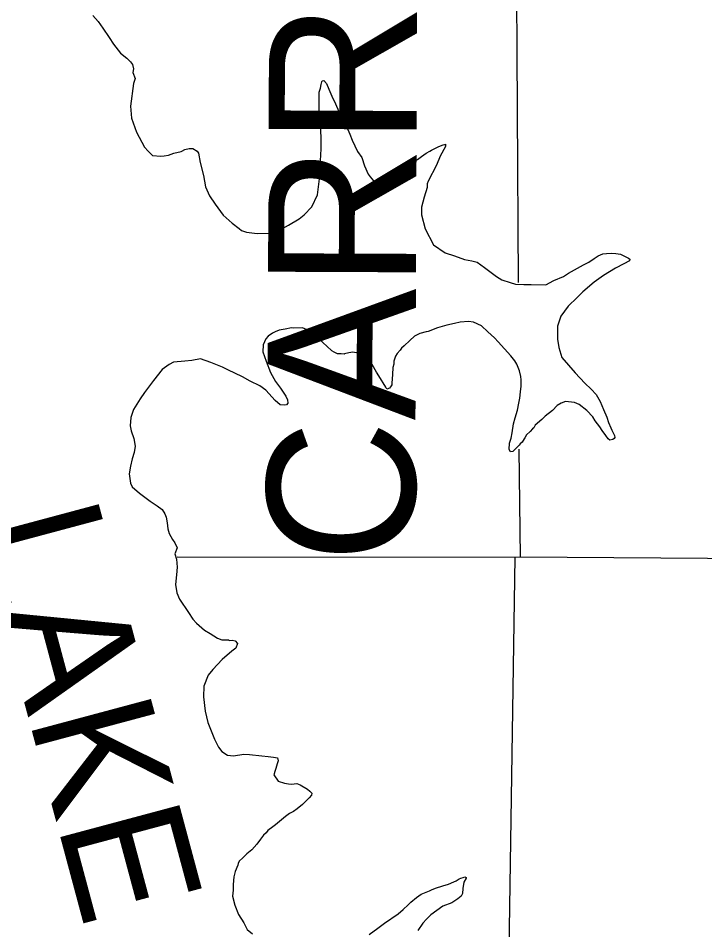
# Model space of a CAD drawing. Extents: x 77230 to 630905, y 790554 to 1662844.
# Drawn here: x 334591 to 340468, y 1582020 to 1589828 of the extents above; entities that cross this region are included whole.
import ezdxf

# ---------------------------------------------------------------- set-up
doc = ezdxf.new("R2010")
doc.units = 0
for name, color, linetype in [('Level 15', 7, 'Continuous'), ('Level 16', 7, 'Continuous'), ('Level 17', 7, 'Continuous'), ('Level 28', 7, 'Continuous')]:
    doc.layers.add(name, color=color, linetype=linetype)

msp = doc.modelspace()

# ---------------------------------------------------------------- linework, layer by layer
at = {"layer": 'Level 15'}
msp.add_lwpolyline([(351178.5, 1585110.9), (349390.9, 1585127.4), (344146.3, 1585171.8), (344102.3, 1585175.5), (338887.8, 1585212.1), (338843.8, 1585207.8), (335951.4, 1585211.9)], dxfattribs=at)
at = {"layer": 'Level 16'}
for points in [[(338888.1, 1592628.9), (338854.4, 1590525.3), (338871.5, 1587563.9)], [(338876.6, 1586138.4), (338887.8, 1585212.1)], [(338843.8, 1585207.8), (338770.1, 1580535.4)]]:
    msp.add_lwpolyline(points, dxfattribs=at)
at = {"layer": 'Level 17'}
for points in [[(335230.7, 1589852.2), (335275.2, 1589800.4), (335315.6, 1589744.5), (335370.3, 1589662.7), (335406.8, 1589604.9), (335467.4, 1589529.1), (335519.8, 1589485.4), (335552.1, 1589453.6), (335568.3, 1589431.7), (335576.6, 1589395.6), (335572.8, 1589363.5), (335591.2, 1589311.5), (335577.6, 1589269.3), (335551, 1589074.6), (335561.9, 1588972.4), (335602.8, 1588852.5), (335671.9, 1588722.6), (335704.2, 1588688.8), (335740.5, 1588653), (335810.6, 1588647.5), (335840.6, 1588649.7), (335876.6, 1588656), (335922.5, 1588672.4), (335984.4, 1588686.9), (335992.4, 1588689), (336018.3, 1588703.2), (336054.3, 1588711.5), (336070.3, 1588713.6), (336086.3, 1588711.8), (336122.5, 1588690), (336134.7, 1588672), (336149.3, 1588591.9), (336176.2, 1588481.9), (336194.9, 1588383.8), (336229.6, 1588307.8), (336278.2, 1588236), (336345, 1588140.3), (336423.5, 1588072.7), (336481.9, 1588027), (336502.1, 1588009.1), (336546.2, 1587995.4), (336636.4, 1587984.1), (336736.5, 1587986.8), (336784.4, 1587997.2), (336834.3, 1588015.7), (336904.1, 1588056.3), (336995.7, 1588111.1), (337039.5, 1588145.5), (337105, 1588214.2), (337152.2, 1588316.8), (337171.2, 1588453.3), (337180, 1588605.8), (337185.2, 1588710.1), (337184.5, 1588802.3), (337179.5, 1588932.6), (337166.6, 1589042.8), (337166, 1589115), (337167.4, 1589195.2), (337179.2, 1589229.3), (337182.9, 1589261.5), (337188.7, 1589283.6), (337192.7, 1589291.6), (337206.7, 1589295.7), (337228.9, 1589269.8), (337251.3, 1589221.9), (337275.8, 1589159.9), (337308.3, 1589094), (337336.8, 1589030), (337373.5, 1588944.1), (337401.9, 1588900.2), (337430.4, 1588834.2), (337448.8, 1588784.3), (337495.6, 1588686.4), (337532.1, 1588634.5), (337554.6, 1588564.5), (337587.2, 1588492.6), (337603.4, 1588468.6), (337631.7, 1588434.8), (337645.8, 1588420.8), (337671.9, 1588415), (337717.8, 1588425.4), (337759.8, 1588435.7), (337833.4, 1588488.4), (337895.1, 1588543), (337956.8, 1588589.6), (338008.6, 1588618.1), (338042.4, 1588644.4), (338082.2, 1588672.8), (338114.1, 1588689.1), (338128.1, 1588697.2), (338161.9, 1588715.5), (338185.9, 1588725.7), (338219.8, 1588742), (338227.8, 1588744.1), (338243.8, 1588748.2), (338247.7, 1588750.2), (338247.9, 1588730.2), (338202.5, 1588647.6), (338171.1, 1588569.2), (338100.1, 1588432.3)], [(338100.1, 1588432.3), (338092.3, 1588410.2), (338092.5, 1588378.1), (338065.1, 1588295.7), (338043.8, 1588209.3), (338044.3, 1588143.1), (338073.3, 1588023.1), (338146.4, 1587887.3), (338245, 1587819.8), (338325.2, 1587794.4), (338411.6, 1587763), (338473.7, 1587749.4), (338519.8, 1587737.7), (338582.2, 1587692.1), (338684.9, 1587614.7), (338731.2, 1587588.9), (338803.4, 1587565.4), (338847.6, 1587549.7), (338919.6, 1587548.3), (338981.7, 1587546.7), (339107.8, 1587545.7), (339177.6, 1587582.3), (339259.4, 1587615), (339303.2, 1587645.4), (339378.9, 1587686.1), (339430.7, 1587716.6), (339476.6, 1587739), (339520.4, 1587769.4), (339556.2, 1587793.7), (339596.1, 1587810.1), (339628.1, 1587814.3), (339668.2, 1587814.6), (339706.2, 1587812.9), (339726.2, 1587811), (339748.3, 1587807.2), (339764.4, 1587799.3), (339782.5, 1587789.4), (339816.6, 1587773.6), (339826.7, 1587765.7), (339822.8, 1587749.6), (339777, 1587725.2), (339705.2, 1587686.6), (339601.6, 1587623.6), (339522, 1587568.9), (339424.5, 1587485.9), (339374.9, 1587437.4), (339299.4, 1587362.7), (339236, 1587276), (339208.6, 1587191.6), (339207.5, 1587079.3), (339218.1, 1587009.2), (339244.8, 1586923.2), (339303.3, 1586857.4), (339357.9, 1586789.7), (339442.6, 1586702.1), (339497.1, 1586650.4), (339537.5, 1586606.6), (339574, 1586546.7), (339602.5, 1586476.7), (339629.1, 1586410.8), (339643.4, 1586364.8), (339663.8, 1586318.8), (339674, 1586298.8), (339694.3, 1586252.9), (339698.5, 1586236.8), (339692.5, 1586228.8), (339682.6, 1586220.7), (339656.6, 1586214.5), (339640.5, 1586224.4), (339622.3, 1586254.3), (339589.9, 1586296.2), (339569.7, 1586328.1), (339529.2, 1586379.9), (339508.9, 1586413.9), (339458.5, 1586467.6), (339394, 1586519.3), (339351.9, 1586537), (339275.7, 1586546.4), (339237.8, 1586530.1), (339205.9, 1586511.8), (339166.2, 1586467.4), (339102.6, 1586418.8), (339072.8, 1586390.5), (339015.1, 1586343.9), (339005.3, 1586319.8), (338993.3, 1586311.7), (338973.5, 1586287.5), (338943.7, 1586261.2), (338927.9, 1586235), (338921.9, 1586224.9), (338904.1, 1586196.7), (338888.2, 1586182.6), (338878.3, 1586172.5), (338858.5, 1586150.3), (338840.6, 1586130.1), (338824.7, 1586117.9), (338804.7, 1586113.8), (338792.5, 1586133.7), (338798.1, 1586187.9), (338811.8, 1586230.1), (338819.5, 1586276.3)], [(338819.5, 1586276.3), (338830.9, 1586354.6), (338846.5, 1586406.8), (338864, 1586471.1), (338877.5, 1586531.4), (338885.2, 1586573.5), (338890.8, 1586627.7), (338896.4, 1586677.9), (338896, 1586730), (338893.8, 1586758.1), (338883.4, 1586808.1), (338860.9, 1586866.1), (338842.7, 1586894), (338808.3, 1586935.9), (338699.3, 1587057.4), (338669, 1587091.2), (338610.5, 1587142.9), (338556.1, 1587192.6), (338489.8, 1587224.2), (338445.7, 1587231.9), (338375.7, 1587225.3), (338325.8, 1587212.9), (338259.8, 1587200.4), (338179.9, 1587175.7), (338100.1, 1587145), (338084.1, 1587142.9), (338028.2, 1587128.5), (337984.3, 1587104.1), (337942.6, 1587067.7), (337894.9, 1587021.2), (337873.1, 1587001), (337861.2, 1586984.8), (337835.4, 1586956.6), (337821.5, 1586932.4), (337805.8, 1586892.2), (337806, 1586866.1), (337798.3, 1586838), (337794.7, 1586777.8), (337793, 1586739.7), (337789.3, 1586701.6), (337789.4, 1586689.5), (337777.5, 1586671.4), (337769.6, 1586659.3), (337747.7, 1586651.1), (337737.5, 1586669.1), (337676.7, 1586764.9), (337658.5, 1586796.8), (337621.9, 1586862.7), (337591.7, 1586894.6), (337557.4, 1586928.4), (337537.2, 1586952.3), (337501.1, 1586960), (337455, 1586967.7), (337421, 1586961.4), (337383, 1586953.1), (337381, 1586951.1), (337355, 1586952.9), (337325, 1586952.7), (337294.8, 1586968.5), (337276.7, 1586980.4), (337232.4, 1587018.2), (337169.9, 1587077.8), (337147.6, 1587107.7), (337115.4, 1587137.6), (337079.2, 1587153.3), (337025, 1587175), (336947, 1587174.4), (336928.9, 1587176.3), (336875, 1587163.8), (336825, 1587155.4), (336791.1, 1587143.1), (336767.2, 1587130.9), (336731.3, 1587104.6), (336709.5, 1587082.4), (336687.9, 1587030.1), (336686.3, 1586971.9), (336713, 1586889.9), (336751.8, 1586793.9), (336794.4, 1586716.1), (336836.9, 1586660.2), (336881.4, 1586592.4), (336895.7, 1586558.4), (336897.9, 1586532.4), (336888, 1586516.3), (336872, 1586514.1), (336832, 1586517.9), (336789.7, 1586553.6), (336710.9, 1586643.3), (336660.6, 1586679), (336576.2, 1586718.4), (336509.8, 1586758), (336385.3, 1586815.2), (336339.1, 1586838.9), (336238.7, 1586878.3), (336152.4, 1586911.7), (336076.4, 1586897.1), (336018.4, 1586890.6), (335920.4, 1586881.9), (335882.5, 1586861.5), (335822.8, 1586819), (335747.5, 1586724.2)], [(335747.5, 1586724.2), (335672.2, 1586621.3), (335634.6, 1586566.9), (335577.3, 1586476.2), (335553.8, 1586407.9), (335548.4, 1586335.7), (335556.7, 1586293.6), (335581.2, 1586229.7), (335591.7, 1586163.6), (335584.1, 1586109.4), (335566.6, 1586053.1), (335551, 1585992.8), (335539.5, 1585924.6), (335552.2, 1585846.5), (335566.4, 1585814.5), (335628.9, 1585758.8), (335719.5, 1585691.3), (335779.9, 1585651.7), (335824.1, 1585619.9), (335846.4, 1585584), (335856.7, 1585556), (335865.1, 1585506), (335871.5, 1585455.9), (335881.8, 1585413.9), (335912.2, 1585362), (335932.5, 1585334), (335952.8, 1585292.1), (335931.2, 1585239.8), (335945.6, 1585193.8), (335952.1, 1585125.7), (335946.6, 1585059.5), (335937.2, 1584979.2), (335949.8, 1584907.1), (335972.2, 1584853.1), (336047.2, 1584739.4), (336085.7, 1584681.6), (336118, 1584645.7), (336186.5, 1584586.1), (336232.7, 1584558.4), (336297.1, 1584516.7), (336333.2, 1584505), (336355.3, 1584505.1), (336393.3, 1584503.4), (336395.3, 1584499.4), (336423.3, 1584499.6), (336447.4, 1584495.8), (336467.6, 1584471.9), (336453.9, 1584431.7), (336418.1, 1584405.4), (336336.5, 1584336.6), (336257.2, 1584249.8), (336217.5, 1584201.3), (336180.2, 1584106.8), (336176.9, 1584014.6), (336191.9, 1583892.4), (336212.7, 1583796.3), (336269.8, 1583654.3), (336304.4, 1583584.4), (336332.7, 1583546.6), (336383, 1583516.9), (336433.1, 1583509.2), (336521, 1583525.9), (336571.1, 1583522.3), (336675.2, 1583511.1), (336729.3, 1583505.5), (336777.4, 1583499.8), (336809.5, 1583494), (336815.7, 1583466), (336806, 1583431.8), (336806, 1583429.8), (336778.6, 1583347.4), (336817.1, 1583293.6), (336871.2, 1583275.9), (336903.3, 1583270.2), (336931.4, 1583266.4), (336975.3, 1583272.7), (337005.4, 1583262.9), (337067.8, 1583223.3), (337085.9, 1583207.4), (337104.1, 1583191.5), (337102.2, 1583173.4), (337082.4, 1583149.2), (337024.8, 1583094.6), (336979, 1583056.2), (336947.2, 1583033.9), (336913.3, 1583017.6), (336879.5, 1582991.3), (336793.9, 1582920.5), (336770.1, 1582902.2), (336726.3, 1582871.8), (336712.4, 1582851.7), (336690.6, 1582829.4), (336664.8, 1582795.2), (336633.1, 1582754.8), (336589.4, 1582706.4), (336547.7, 1582672), (336513.9, 1582637.6), (336482.1, 1582609.3), (336472.3, 1582587.2), (336470.4, 1582573.1), (336446.8, 1582520.8)], [(336446.8, 1582520.8), (336437.1, 1582472.6), (336431.6, 1582408.4), (336430, 1582360.3), (336426.4, 1582308.1), (336445, 1582230.1), (336477.7, 1582150.1), (336522.3, 1582080.3), (336550.7, 1582022.3), (336595, 1581986.6)], [(337595.9, 1581980.2), (337669.5, 1582034.8), (337725.2, 1582077.4), (337844.7, 1582156.5), (337886.5, 1582194.9), (337930.2, 1582233.3), (337952, 1582255.5), (337999.7, 1582298), (338039.6, 1582324.4), (338111.4, 1582353), (338129.4, 1582361.2), (338163.3, 1582377.5), (338163.3, 1582375.4), (338227.2, 1582396), (338273.1, 1582410.4), (338319, 1582430.8), (338338.9, 1582440.9), (338364.8, 1582455.2), (338378.8, 1582461.3), (338398.8, 1582467.5), (338414.7, 1582473.6), (338426.8, 1582467.7), (338426.8, 1582463.7), (338407.1, 1582427.4), (338397.5, 1582375.2), (338393.8, 1582331.1), (338384, 1582309), (338354.1, 1582286.7), (338304.4, 1582250.2), (338226.5, 1582223.5), (338123, 1582148.6), (338085.3, 1582110.2), (338055.5, 1582075.9), (338012, 1582015.4)]]:
    msp.add_lwpolyline(points, dxfattribs=at)

# ---------------------------------------------------------------- texts
msp.add_text('LAKE', height=1056, rotation=285, dxfattribs=at).set_placement((334230.1, 1585504.4))
at = {"layer": 'Level 28'}
msp.add_text('CARROLL', height=1267.2, rotation=89.76784, dxfattribs=at).set_placement((337986.6, 1585158.9))

doc.saveas('drawing.dxf')
